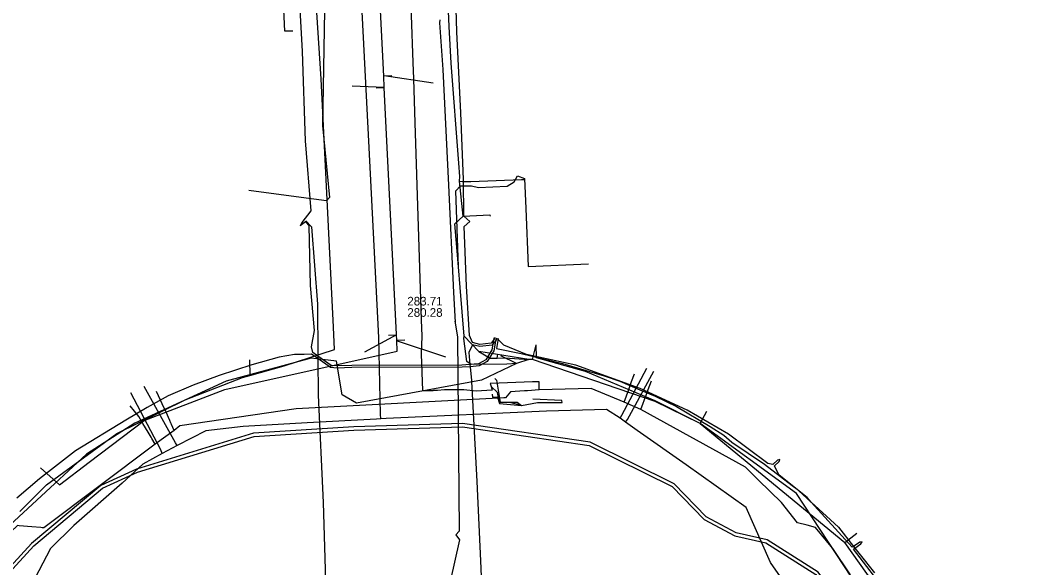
# Model space of a CAD drawing. Extents: x -600309 to -598967, y -1161267 to -1160292.
# Drawn here: x -599806.6 to -599712.8, y -1160567.2 to -1160516.4 of the extents above; entities that cross this region are included whole.
import ezdxf

# ---------------------------------------------------------------- set-up
doc = ezdxf.new("R2010")
doc.units = 0
for name, color, linetype in [('Vrstva 1', 7, 'Continuous'), ('Vrstva 12', 7, 'Continuous'), ('Vrstva 13', 7, 'Continuous'), ('Vrstva 16', 7, 'Continuous'), ('Vrstva 19', 7, 'Continuous'), ('Vrstva 42', 7, 'Continuous'), ('Vrstva 48', 7, 'Continuous'), ('Vrstva 55', 7, 'Continuous'), ('Vrstva 9', 7, 'Continuous')]:
    doc.layers.add(name, color=color, linetype=linetype)

msp = doc.modelspace()

# ---------------------------------------------------------------- linework, layer by layer
at = {"layer": 'Vrstva 1'}
for points in [[(-599768.269, -1160522.232), (-599772.832, -1160521.558)], [(-599772.816, -1160522.629), (-599775.776, -1160522.502)], [(-599771.688, -1160545.565), (-599774.64, -1160547.2)], [(-599771.628, -1160546.118), (-599767.128, -1160547.618)]]:
    msp.add_lwpolyline(points, dxfattribs=at)
at = {"layer": 'Vrstva 12'}
for points in [[(-599781.3, -1160517.39), (-599782.03, -1160517.4), (-599782.47, -1160508.11)], [(-599778.98, -1160508.05), (-599778.32, -1160513.67), (-599778.54, -1160526.14), (-599777.9, -1160532.82), (-599778.18, -1160533.15), (-599779.33, -1160532.99)], [(-599765.9, -1160529.65), (-599766.6, -1160520.36), (-599766.78, -1160516.95), (-599767.16, -1160508.34)], [(-599765.84, -1160531.33), (-599765.81, -1160530.89), (-599765.9, -1160529.65)], [(-599764.71, -1160531.74), (-599764.08, -1160531.92), (-599761.4, -1160531.77), (-599760.75, -1160531.38), (-599760.45, -1160530.81), (-599759.81, -1160531.07)], [(-599765.93, -1160539.28), (-599766.17, -1160532.21), (-599765.75, -1160531.76), (-599764.81, -1160531.74)], [(-599765.84, -1160531.33), (-599765.56, -1160531.34), (-599764.77, -1160531.36), (-599760.09, -1160531.16), (-599759.82, -1160531.15)], [(-599765.5, -1160534.56), (-599765.84, -1160531.33)], [(-599764.81, -1160531.74), (-599764.71, -1160531.74)], [(-599759.81, -1160531.07), (-599759.68, -1160533.86)], [(-599779.33, -1160532.99), (-599781.9, -1160532.64), (-599785.38, -1160532.18)], [(-599765.93, -1160539.28), (-599766.28, -1160535.28), (-599765.5, -1160534.56)], [(-599765.5, -1160534.56), (-599763.01, -1160534.45), (-599763, -1160534.55)], [(-599759.68, -1160533.86), (-599759.477, -1160539.24), (-599753.86, -1160538.977)], [(-599765.39, -1160545.7), (-599765.77, -1160541.17), (-599765.93, -1160539.28)], [(-599760.54, -1160548.25), (-599761.45, -1160548.29), (-599764.75, -1160548.34), (-599765.14, -1160548.05), (-599765.42, -1160545.93), (-599765.39, -1160545.7)], [(-599764.05, -1160547.12), (-599765.39, -1160545.7)], [(-599759.07, -1160547.85), (-599758.71, -1160546.51)], [(-599760.54, -1160548.25), (-599763.79, -1160549.79), (-599775.39, -1160551.91), (-599776.73, -1160551.13), (-599777.24, -1160548.01), (-599779.6, -1160547.75), (-599787.47, -1160549.87), (-599795.94, -1160553.78), (-599800.44, -1160556.65), (-599809.68, -1160565.19), (-599817.48, -1160577.77), (-599818.39, -1160579.19)], [(-599764.05, -1160547.12), (-599762.984, -1160547.756)], [(-599759.39, -1160547.85), (-599764.05, -1160547.12)], [(-599762.984, -1160547.756), (-599762.353, -1160547.732)], [(-599762.353, -1160547.732), (-599762.287, -1160547.377)], [(-599762.353, -1160547.732), (-599761.618, -1160547.704)], [(-599760.54, -1160548.25), (-599762.01, -1160547.53)], [(-599761.618, -1160547.704), (-599759.39, -1160547.85)], [(-599759.39, -1160547.85), (-599760.54, -1160548.25)], [(-599759.07, -1160547.85), (-599759.39, -1160547.85)], [(-599743.51, -1160553.8), (-599747.69, -1160551.77), (-599759.07, -1160547.85)], [(-599743.51, -1160553.8), (-599742.89, -1160552.67)], [(-599743.51, -1160553.8), (-599730.08, -1160564.86)], [(-599730.08, -1160564.86), (-599728.98, -1160563.98)], [(-599722.66, -1160588.85), (-599722.98, -1160587.49), (-599727.38, -1160568.68), (-599730.08, -1160564.86)]]:
    msp.add_lwpolyline(points, dxfattribs=at)
at = {"layer": 'Vrstva 13'}
for p, q in [((-599773.15, -1160552.95), (-599773.31, -1160545.81)), ((-599773.129, -1160553.369), (-599773.52, -1160553.4)), ((-599773.129, -1160553.369), (-599773.15, -1160552.95)), ((-599772.65, -1160553.34), (-599773.129, -1160553.369))]:
    msp.add_line(p, q, dxfattribs=at)
for points in [[(-599773.31, -1160545.81), (-599774.25, -1160527.6), (-599775.06, -1160511.95), (-599775.28, -1160507.72), (-599775.29, -1160507.46), (-599775.37, -1160505.85), (-599775.504, -1160501.05), (-599775.92, -1160495.36), (-599775.94, -1160495), (-599776.389, -1160486.162), (-599776.48, -1160484.53), (-599776.55, -1160482.7), (-599776.59, -1160481.61), (-599776.603, -1160481.251), (-599776.8, -1160476), (-599777.43, -1160459.565), (-599777.98, -1160445), (-599778.08, -1160441.28)], [(-599785.28, -1160549.34), (-599782.1, -1160548.45), (-599777.43, -1160546.95), (-599777.53, -1160544.85), (-599778.67, -1160521.82), (-599779.24, -1160512.78)], [(-599754.14, -1160548.99), (-599758.7, -1160547.71), (-599758.71, -1160546.51)], [(-599785.32, -1160547.9), (-599785.28, -1160549.34)], [(-599750.93, -1160553.31), (-599750.79, -1160553.02), (-599748.448, -1160548.656)], [(-599806.6, -1160561.96), (-599804.15, -1160559.5), (-599797.63, -1160554.73), (-599791.29, -1160551.62), (-599785.97, -1160549.54)], [(-599785.97, -1160549.54), (-599785.28, -1160549.34)], [(-599720.38, -1160590.29), (-599722.4, -1160580.45), (-599729.47, -1160568.06), (-599734.57, -1160560.31), (-599743.51, -1160553.8), (-599747.69, -1160551.7), (-599754.14, -1160548.99)], [(-599750.43, -1160553.69), (-599750.24, -1160553.43), (-599747.809, -1160548.936)], [(-599792.01, -1160555.84), (-599792.18, -1160555.59), (-599795.084, -1160550.381)], [(-599793.4, -1160556.58), (-599793.55, -1160556.25), (-599796.307, -1160550.968)], [(-599719.633, -1160602.967), (-599720.5, -1160603.21), (-599721.46, -1160603.05), (-599723.09, -1160601.91), (-599724.27, -1160595.77), (-599725.34, -1160590.19), (-599725.75, -1160588.02), (-599726.33, -1160585.11), (-599727.19, -1160580.77), (-599730.66, -1160575.71), (-599731.23, -1160574.92), (-599731.73, -1160574.22), (-599732.69, -1160572.85), (-599736.99, -1160566.71), (-599739.23, -1160561.6), (-599744.81, -1160557.63), (-599749.37, -1160554.46), (-599750.43, -1160553.69), (-599750.93, -1160553.31), (-599752.19, -1160552.51), (-599757.77, -1160552.65), (-599772.65, -1160553.34)], [(-599773.52, -1160553.4), (-599779.95, -1160553.74), (-599785.89, -1160554.08), (-599789.37, -1160554.47), (-599792.01, -1160555.84), (-599793.4, -1160556.58), (-599795.21, -1160557.59), (-599797.11, -1160559.34), (-599801.61, -1160563.26), (-599803.76, -1160565.39), (-599806.64, -1160570.9), (-599807.42, -1160572.3), (-599808.48, -1160574.16), (-599810.38, -1160577.75), (-599811.83, -1160580.4), (-599815.36, -1160586.95)]]:
    msp.add_lwpolyline(points, dxfattribs=at)
at = {"layer": 'Vrstva 16'}
for points in [[(-599770.46, -1160511.5), (-599770.15, -1160520.32), (-599770.104, -1160521.819), (-599769.98, -1160525.9), (-599769.379, -1160544.191), (-599769.33, -1160545.69), (-599769.376, -1160547.382), (-599769.259, -1160550.742), (-599768.28, -1160550.753)], [(-599762.899, -1160550.371), (-599762.79, -1160550.72), (-599764.29, -1160550.8), (-599765.418, -1160550.679), (-599767.231, -1160550.694), (-599767.869, -1160550.747), (-599768.28, -1160550.753)]]:
    msp.add_lwpolyline(points, dxfattribs=at)
at = {"layer": 'Vrstva 19'}
for points in [[(-599750.57, -1160551.81), (-599750.14, -1160550.64), (-599749.87, -1160549.91), (-599749.59, -1160549.21)], [(-599762.17, -1160550.07), (-599763, -1160550.1), (-599762.899, -1160550.371)], [(-599758.46, -1160550.69), (-599758.46, -1160549.93), (-599759.05, -1160549.95), (-599762.17, -1160550.07)], [(-599729.56, -1160567.85), (-599731.21, -1160565.4), (-599732.81, -1160563.44), (-599733.58, -1160563.25), (-599734.47, -1160563.03), (-599735.98, -1160561.12), (-599738.1, -1160559.05), (-599739.31, -1160557.87), (-599749, -1160552.5), (-599750.57, -1160551.81), (-599753.61, -1160550.56), (-599758.46, -1160550.69), (-599759.54, -1160550.77), (-599759.82, -1160550.78), (-599761.09, -1160550.86), (-599761.57, -1160551.42), (-599761.73, -1160551.43)], [(-599749, -1160552.5), (-599748.48, -1160551.07), (-599748.33, -1160550.66), (-599748.031, -1160549.84)], [(-599792.31, -1160554.45), (-599792.54, -1160553.89), (-599792.59, -1160553.78), (-599792.6, -1160553.76), (-599792.69, -1160553.52), (-599793.04, -1160552.75), (-599793.4, -1160551.99), (-599793.95, -1160550.84)], [(-599761.73, -1160551.43), (-599762.21, -1160551.46), (-599780.39, -1160552.41), (-599780.99, -1160552.44)], [(-599780.99, -1160552.44), (-599791.78, -1160554.03), (-599792.31, -1160554.45), (-599794.05, -1160555.73), (-599804.4, -1160563.49), (-599804.53, -1160563.48), (-599804.66, -1160563.47), (-599805.49, -1160563.4), (-599806.68, -1160563.29), (-599806.84, -1160563.28), (-599811.27, -1160567.47), (-599811.2, -1160567.91), (-599811.17, -1160568.07), (-599811.12, -1160568.36), (-599810.84, -1160570.05), (-599810.7, -1160570.94), (-599810.69, -1160571.01), (-599810.61, -1160571.46), (-599810.57, -1160571.72), (-599813.95, -1160577.93), (-599814.51, -1160578.96)], [(-599794.05, -1160555.73), (-599794.36, -1160555.21), (-599794.44, -1160555.06), (-599794.53, -1160554.92), (-599794.7, -1160554.62), (-599795.19, -1160553.8), (-599795.57, -1160553.17), (-599796.38, -1160552.15)]]:
    msp.add_lwpolyline(points, dxfattribs=at)
at = {"layer": 'Vrstva 42'}
for points in [[(-599782.78, -1160504.77), (-599782.577, -1160504.864), (-599781.768, -1160504.84), (-599781.086, -1160504.84), (-599780.8, -1160512.55), (-599780.43, -1160519.28), (-599780.14, -1160527.58), (-599779.622, -1160534.065), (-599780.449, -1160535.16), (-599780.61, -1160535.46)], [(-599762.571, -1160545.835), (-599762.61, -1160546.009), (-599762.668, -1160546.074), (-599762.9, -1160546.335), (-599763.944, -1160546.459), (-599764.638, -1160546.297), (-599764.92, -1160545.63), (-599765.17, -1160541.06), (-599765.4, -1160535.52), (-599764.89, -1160535.07), (-599765.44, -1160534.58), (-599765.47, -1160531.15), (-599765.7, -1160524.98), (-599766.09, -1160517.45), (-599766.218, -1160513.198)], [(-599779.292, -1160545.175), (-599779.64, -1160540.99), (-599779.78, -1160535.45), (-599780.11, -1160535.1), (-599780.61, -1160535.46)], [(-599780.08, -1160535.003), (-599779.55, -1160535.55), (-599779, -1160542.74), (-599778.972, -1160547.542), (-599778.97, -1160547.788), (-599778.95, -1160551.18), (-599778.49, -1160561.13), (-599778.22, -1160569.41), (-599777.9, -1160577.56), (-599775.38, -1160580.14), (-599774.82, -1160580.27), (-599774.4, -1160580.52), (-599773.962, -1160581.651), (-599773.414, -1160581.74), (-599764.965, -1160581.343), (-599764.621, -1160580.237), (-599764.322, -1160579.771), (-599762.931, -1160579.512), (-599762.188, -1160579.659), (-599761.325, -1160579.531)], [(-599762.43, -1160545.88), (-599762.48, -1160546.163), (-599762.636, -1160547.054), (-599763.259, -1160548.055), (-599764, -1160548.468), (-599764.843, -1160548.532), (-599765.596, -1160548.59), (-599775.818, -1160548.61), (-599777.172, -1160548.66), (-599777.805, -1160548.607), (-599778.97, -1160547.788), (-599779.554, -1160547.378), (-599780.24, -1160547.41), (-599781.14, -1160547.4), (-599782.57, -1160547.64), (-599785.1, -1160548.35), (-599788.12, -1160549.35), (-599790.53, -1160550.26), (-599792.84, -1160551.23), (-599794.8, -1160552.33), (-599796.78, -1160553.49), (-599801.45, -1160556.33), (-599804.8, -1160558.95), (-599806.9, -1160560.72)], [(-599762.627, -1160545.843), (-599762.668, -1160546.074), (-599762.734, -1160546.449), (-599762.827, -1160546.981), (-599763.401, -1160547.905), (-599764.06, -1160548.272), (-599764.861, -1160548.333), (-599765.604, -1160548.39), (-599775.822, -1160548.41), (-599777.168, -1160548.46), (-599777.735, -1160548.413), (-599778.972, -1160547.542), (-599779.425, -1160547.223), (-599779.55, -1160546.69), (-599779.292, -1160545.175)], [(-599762.38, -1160545.9), (-599762.425, -1160546.101), (-599762.48, -1160546.163), (-599762.734, -1160546.449), (-599762.8, -1160546.525), (-599763.956, -1160546.661), (-599764.632, -1160546.502), (-599764.96, -1160547.22), (-599764.861, -1160548.333), (-599764.843, -1160548.532), (-599764.728, -1160549.828), (-599764.72, -1160549.92), (-599764.22, -1160559.19), (-599763.85, -1160567.22), (-599763.6, -1160573.84), (-599763.2, -1160579.06), (-599763.101, -1160579.279), (-599762.892, -1160579.316), (-599762.183, -1160579.456), (-599761.312, -1160579.327)], [(-599762.233, -1160545.917), (-599762.394, -1160546.831), (-599760.12, -1160547.31), (-599756.29, -1160548.25), (-599752.42, -1160549.39), (-599750.97, -1160549.88), (-599749.11, -1160550.68), (-599747.7, -1160551.28), (-599745.7, -1160552.24), (-599742.59, -1160554.08), (-599741.32, -1160554.89), (-599740.56, -1160555.55), (-599737.54, -1160557.57), (-599734.975, -1160559.564), (-599734.53, -1160559.91), (-599734.374, -1160560.052), (-599733.214, -1160561.106), (-599731.79, -1160562.4), (-599730.67, -1160563.41), (-599729.289, -1160565.208), (-599729.166, -1160565.367), (-599728.68, -1160566), (-599727.33, -1160567.67)], [(-599726.12, -1160569.61), (-599729.289, -1160565.45), (-599729.166, -1160565.367), (-599728.6, -1160564.985), (-599728.49, -1160564.79), (-599728.712, -1160564.819), (-599729.289, -1160565.208), (-599729.418, -1160565.295), (-599733.214, -1160561.106), (-599733.6, -1160560.68), (-599734.374, -1160560.052), (-599734.975, -1160559.564), (-599736.2, -1160558.57), (-599736.623, -1160557.743), (-599736.197, -1160557.34), (-599736.12, -1160557.13), (-599736.334, -1160557.195), (-599736.787, -1160557.623), (-599737.24, -1160557.52), (-599740.89, -1160554.8), (-599744.73, -1160552.56), (-599749.09, -1160550.55), (-599755.03, -1160548.4), (-599759.61, -1160547.4), (-599761.71, -1160546.53), (-599762.22, -1160546.051), (-599762.204, -1160545.919)], [(-599697.314, -1160589.159), (-599712.863, -1160593.019), (-599718.483, -1160594.441), (-599721.294, -1160594.539), (-599722.781, -1160593.351), (-599724.035, -1160587.852), (-599724.405, -1160585.594), (-599725.644, -1160579.901), (-599728.628, -1160572.9), (-599732.573, -1160567.596), (-599737.293, -1160564.609), (-599740.184, -1160563.956), (-599742.967, -1160562.458), (-599745.93, -1160559.394), (-599753.706, -1160555.543), (-599765.553, -1160553.819), (-599775.629, -1160554.12), (-599775.639, -1160554.121), (-599784.934, -1160554.703), (-599795.796, -1160558.049), (-599799.111, -1160559.544), (-599805.518, -1160564.943), (-599811.148, -1160571.075)], [(-599697.314, -1160589.159), (-599712.863, -1160593.019), (-599718.483, -1160594.441), (-599721.294, -1160594.539), (-599722.781, -1160593.351), (-599724.035, -1160587.852), (-599724.405, -1160585.594), (-599725.644, -1160579.901), (-599728.628, -1160572.9), (-599732.573, -1160567.596), (-599737.293, -1160564.609), (-599740.184, -1160563.956), (-599742.967, -1160562.458), (-599745.93, -1160559.394), (-599753.706, -1160555.543), (-599765.553, -1160553.819), (-599775.629, -1160554.12), (-599775.639, -1160554.121), (-599784.934, -1160554.703), (-599795.796, -1160558.049), (-599799.111, -1160559.544), (-599805.518, -1160564.943), (-599811.148, -1160571.075)], [(-599810.91, -1160571.26), (-599805.31, -1160565.16), (-599798.95, -1160559.8), (-599795.69, -1160558.33), (-599784.88, -1160555), (-599775.62, -1160554.42), (-599765.57, -1160554.12), (-599753.796, -1160555.833), (-599746.11, -1160559.64), (-599743.15, -1160562.7), (-599740.29, -1160564.24), (-599737.41, -1160564.89), (-599732.78, -1160567.82), (-599728.89, -1160573.05), (-599725.931, -1160579.993), (-599724.7, -1160585.65), (-599724.33, -1160587.91), (-599723.05, -1160593.52), (-599721.395, -1160594.843), (-599718.44, -1160594.74), (-599712.79, -1160593.31), (-599697.24, -1160589.45)], [(-599810.91, -1160571.26), (-599805.31, -1160565.16), (-599798.95, -1160559.8), (-599795.69, -1160558.33), (-599784.88, -1160555), (-599775.62, -1160554.42), (-599765.57, -1160554.12), (-599753.796, -1160555.833), (-599746.11, -1160559.64), (-599743.15, -1160562.7), (-599740.29, -1160564.24), (-599737.41, -1160564.89), (-599732.78, -1160567.82), (-599728.89, -1160573.05), (-599725.931, -1160579.993), (-599724.7, -1160585.65), (-599724.33, -1160587.91), (-599723.05, -1160593.52), (-599721.395, -1160594.843), (-599718.44, -1160594.74), (-599712.79, -1160593.31), (-599697.24, -1160589.45)]]:
    msp.add_lwpolyline(points, dxfattribs=at)
at = {"layer": 'Vrstva 48'}
for points in [[(-599762.57, -1160549.64), (-599762.39, -1160549.77), (-599762.07, -1160551.82), (-599760.49, -1160551.82), (-599760.09, -1160552.12)], [(-599760.09, -1160552.12), (-599761.08, -1160551.88), (-599762.13, -1160551.85), (-599762.3, -1160550.93), (-599762.899, -1160550.371)], [(-599762.8, -1160551.07), (-599762.77, -1160551.35), (-599762.32, -1160551.37), (-599762.11, -1160551.94), (-599760.09, -1160552.12), (-599758.6, -1160551.86), (-599756.3, -1160551.85), (-599756.35, -1160551.68), (-599759.04, -1160551.56)]]:
    msp.add_lwpolyline(points, dxfattribs=at)
at = {"layer": 'Vrstva 55'}
for points in [[(-599767.67, -1160516.34), (-599767.7, -1160516.62), (-599767.39, -1160520.96), (-599766.863, -1160531.697), (-599766.375, -1160541.652), (-599766.24, -1160544.4)], [(-599766.28, -1160544.32), (-599766.03, -1160545.76), (-599765.85, -1160563.81), (-599766.16, -1160564.12), (-599765.84, -1160564.6), (-599766.71, -1160568.47)]]:
    msp.add_lwpolyline(points, dxfattribs=at)
at = {"layer": 'Vrstva 9'}
for p, q in [((-599772.109, -1160521.53), (-599772.858, -1160521.566)), ((-599773.555, -1160522.66), (-599772.806, -1160522.624)), ((-599772.433, -1160545.599), (-599771.684, -1160545.563)), ((-599770.908, -1160546.077), (-599771.657, -1160546.112)), ((-599787.61, -1160550.66), (-599771.61, -1160547.08)), ((-599804.71, -1160557.92), (-599802.92, -1160559.49))]:
    msp.add_line(p, q, dxfattribs=at)
for points in [[(-599771.61, -1160547.08), (-599771.66, -1160546.11), (-599771.68, -1160545.56), (-599772.806, -1160522.624), (-599772.86, -1160521.57), (-599773.397, -1160510.549), (-599773.481, -1160508.837), (-599773.586, -1160506.677), (-599773.881, -1160500.655), (-599773.931, -1160499.625), (-599774.05, -1160497.2)], [(-599802.92, -1160559.49), (-599800.171, -1160557.403), (-599795.07, -1160553.53), (-599787.61, -1160550.66)]]:
    msp.add_lwpolyline(points, dxfattribs=at)

# ---------------------------------------------------------------- texts
at = {"layer": 'Vrstva 12'}
for s, p in [('283.71', (-599770.673, -1160542.853)), ('280.28', (-599770.673, -1160543.903))]:
    msp.add_text(s, height=0.8, dxfattribs=at).set_placement(p)

doc.saveas('drawing.dxf')
